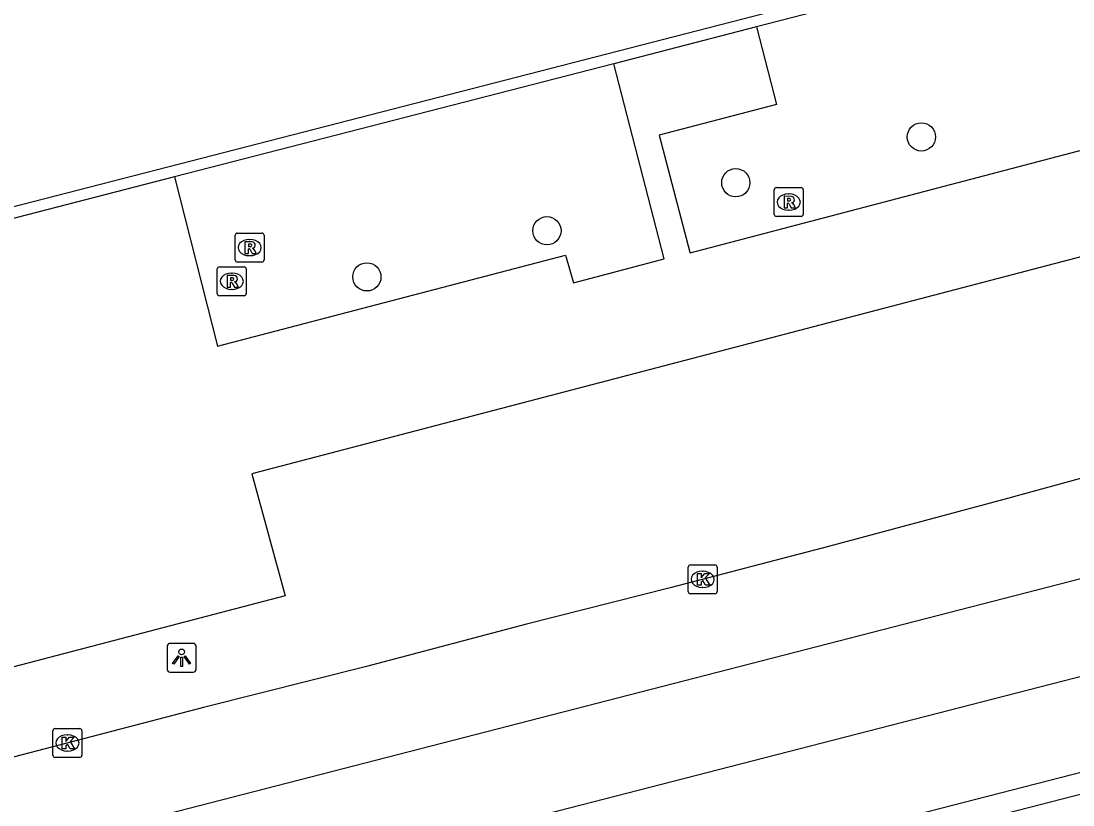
# Model space of a CAD drawing. Extents: x 160806 to 161707, y 383697 to 384148.
# Drawn here: x 161361.29 to 161397.72, y 383965.9 to 383993.06 of the extents above; entities that cross this region are included whole.
import ezdxf

# ---------------------------------------------------------------- set-up
doc = ezdxf.new("R2010")
doc.units = 0
for name, color, linetype in [('IMGEO_Boom', 7, 'Continuous'), ('IMGEO_Hek', 7, 'Continuous'), ('IMGEO_Kolk', 7, 'Continuous'), ('IMGEO_Lichtpunt', 7, 'Continuous'), ('IMGEO_Muur', 7, 'Continuous'), ('IMGEO_Rijbaan_lokaal_gesloten', 7, 'Continuous'), ('IMGEO_Rioolput', 7, 'Continuous'), ('IMGEO_Voetpad_open', 7, 'Continuous')]:
    doc.layers.add(name, color=color, linetype=linetype)

msp = doc.modelspace()

# ---------------------------------------------------------------- linework, layer by layer
at = {"layer": 'IMGEO_Boom'}
for centre in [(161392.474, 383989.047), (161386.048, 383987.461), (161379.507, 383985.798), (161373.271, 383984.199)]:
    msp.add_circle(centre, 0.489, dxfattribs=at)
at = {"layer": 'IMGEO_Hek'}
msp.add_lwpolyline([(161341.247, 383951.682), (161457.839, 383981.686)], dxfattribs=at)
at = {"layer": 'IMGEO_Kolk'}
for p, q in [((161384.4, 383973.295), (161384.4, 383974.147)), ((161384.475, 383974.221), (161385.327, 383974.221)), ((161385.401, 383974.147), (161385.401, 383973.295)), ((161384.888, 383974.001), (161384.913, 383974.001)), ((161384.911, 383973.441), (161384.886, 383973.441)), ((161385.327, 383973.221), (161384.475, 383973.221)), ((161362.4, 383967.626), (161362.4, 383968.478)), ((161362.475, 383968.552), (161363.327, 383968.552)), ((161362.888, 383968.332), (161362.913, 383968.332)), ((161363.401, 383968.478), (161363.401, 383967.626)), ((161363.327, 383967.552), (161362.475, 383967.552)), ((161362.911, 383967.772), (161362.886, 383967.772))]:
    msp.add_line(p, q, dxfattribs=at)
for points in [[(161384.4, 383973.295), (161384.4, 383974.147)], [(161384.475, 383974.221), (161385.327, 383974.221)], [(161385.401, 383974.147), (161385.401, 383973.295)], [(161384.721, 383973.921), (161384.844, 383973.921), (161384.844, 383973.77), (161384.974, 383973.921), (161385.138, 383973.921), (161384.992, 383973.77), (161385.145, 383973.521), (161384.993, 383973.521), (161384.908, 383973.685), (161384.844, 383973.618), (161384.844, 383973.521), (161384.721, 383973.521), (161384.721, 383973.921)], [(161385.327, 383973.221), (161384.475, 383973.221)], [(161362.4, 383967.626), (161362.4, 383968.478)], [(161362.475, 383968.552), (161363.327, 383968.552)], [(161363.401, 383968.478), (161363.401, 383967.626)], [(161362.721, 383968.252), (161362.844, 383968.252), (161362.844, 383968.101), (161362.974, 383968.252), (161363.138, 383968.252), (161362.992, 383968.101), (161363.145, 383967.852), (161362.993, 383967.852), (161362.908, 383968.016), (161362.844, 383967.949), (161362.844, 383967.852), (161362.721, 383967.852), (161362.721, 383968.252)], [(161363.327, 383967.552), (161362.475, 383967.552)]]:
    msp.add_lwpolyline(points, dxfattribs=at)
for centre, start, end in [((161384.477, 383974.145), 91.552, 178.448), ((161384.477, 383974.145), 91.552, 178.448), ((161385.325, 383974.145), 1.552, 88.448), ((161385.325, 383974.145), 1.552, 88.448), ((161384.477, 383973.297), 181.552, 268.448), ((161384.477, 383973.297), 181.552, 268.448), ((161385.325, 383973.297), 271.552, 358.448), ((161385.325, 383973.297), 271.552, 358.448), ((161362.477, 383968.476), 91.552, 178.448), ((161362.477, 383968.476), 91.552, 178.448), ((161363.325, 383968.476), 1.552, 88.448), ((161363.325, 383968.476), 1.552, 88.448), ((161362.477, 383967.628), 181.552, 268.448), ((161362.477, 383967.628), 181.552, 268.448), ((161363.325, 383967.628), 271.552, 358.448), ((161363.325, 383967.628), 271.552, 358.448)]:
    msp.add_arc(centre, 0.0765, start, end, dxfattribs=at)
for centre, major_axis, ratio, start_param, end_param in [((161384.887, 383973.721), (-0.387, 0.002), 0.722429, 4.712389, 7.853982), ((161384.912, 383973.721), (-0.39, 0.002), 0.717154, 1.570796, 4.712389), ((161362.887, 383968.052), (-0.387, 0.002), 0.722429, 4.712389, 7.853982), ((161362.912, 383968.052), (-0.39, 0.002), 0.717154, 1.570796, 4.712389)]:
    msp.add_ellipse(centre, major_axis=major_axis, ratio=ratio, start_param=start_param, end_param=end_param, dxfattribs=at)
at = {"layer": 'IMGEO_Lichtpunt'}
for p, q in [((161366.358, 383971.407), (161366.358, 383970.6)), ((161366.358, 383971.407), (161366.358, 383970.6)), ((161367.26, 383971.502), (161366.452, 383971.502)), ((161367.26, 383971.502), (161366.452, 383971.502)), ((161367.354, 383970.6), (161367.354, 383971.407)), ((161367.354, 383970.6), (161367.354, 383971.407)), ((161366.452, 383970.506), (161367.26, 383970.506)), ((161366.452, 383970.506), (161367.26, 383970.506))]:
    msp.add_line(p, q, dxfattribs=at)
for points in [[(161366.732, 383971.071), (161366.771, 383971.043), (161366.583, 383970.781), (161366.545, 383970.808), (161366.732, 383971.071)], [(161366.834, 383971.023), (161366.881, 383971.023), (161366.881, 383970.701), (161366.834, 383970.701), (161366.834, 383971.023)], [(161366.944, 383971.043), (161366.982, 383971.07), (161367.169, 383970.808), (161367.13, 383970.78), (161366.944, 383971.043)]]:
    msp.add_lwpolyline(points, dxfattribs=at)
msp.add_circle((161366.857, 383971.205), 0.0994, dxfattribs=at)
for centre, start, end in [((161366.452, 383971.407), 90, 180), ((161366.452, 383971.407), 90, 180), ((161367.26, 383971.407), 0, 90), ((161367.26, 383971.407), 0, 90), ((161366.452, 383970.6), 180, 270), ((161366.452, 383970.6), 180, 270), ((161367.26, 383970.6), 270, 0), ((161367.26, 383970.6), 270, 360)]:
    msp.add_arc(centre, 0.0946, start, end, dxfattribs=at)
at = {"layer": 'IMGEO_Muur'}
for points in [[(161343.993, 383980.405), (161344.245, 383980.474), (161345.931, 383973.819), (161358.404, 383976.836), (161356.237, 383985.403), (161413.556, 384000.171)], [(161413.655, 383999.784), (161386.763, 383992.855)], [(161386.763, 383992.855), (161381.829, 383991.584)], [(161381.829, 383991.584), (161366.613, 383987.664)], [(161366.613, 383987.664), (161356.722, 383985.115), (161358.21, 383979.231), (161358.982, 383976.178)]]:
    msp.add_lwpolyline(points, dxfattribs=at)
at = {"layer": 'IMGEO_Rijbaan_lokaal_gesloten'}
for points in [[(161270.989, 383941.101), (161306.607, 383950.212), (161339.296, 383958.642), (161362.907, 383964.706), (161409.072, 383976.597), (161453.394, 383987.997), (161464.472, 383990.836)], [(161271.807, 383937.9), (161315.559, 383949.156), (161335.194, 383954.191), (161340.223, 383955.497), (161347.001, 383957.235), (161378.316, 383965.298), (161419.642, 383975.931), (161451.011, 383984.005), (161465.227, 383987.648)], [(161279.919, 383936.647), (161341.031, 383952.394), (161450.194, 383980.461), (161453.055, 383981.256), (161455.902, 383982.36), (161465.14, 383986.182)], [(161401.441, 383978.166), (161395.335, 383976.49), (161389.261, 383974.862), (161383.779, 383973.426), (161378.799, 383972.171), (161373.257, 383970.696), (161367.616, 383969.283), (161361.07, 383967.572), (161355.478, 383966.108), (161350.158, 383964.769), (161340.058, 383962.163), (161335.931, 383961.064), (161335.793, 383961.02), (161335.609, 383960.98), (161332.308, 383960.13), (161327.259, 383958.907), (161322.038, 383957.557), (161317.913, 383956.519), (161311.972, 383955.039), (161299.869, 383951.918), (161276.409, 383945.95)]]:
    msp.add_lwpolyline(points, dxfattribs=at)
at = {"layer": 'IMGEO_Rioolput'}
for p, q in [((161387.456, 383987.29), (161388.308, 383987.29)), ((161387.381, 383986.364), (161387.381, 383987.216)), ((161387.869, 383987.07), (161387.894, 383987.07)), ((161388.382, 383987.216), (161388.382, 383986.364)), ((161387.892, 383986.51), (161387.867, 383986.51)), ((161388.308, 383986.29), (161387.456, 383986.29)), ((161368.71, 383984.787), (161368.71, 383985.639)), ((161368.785, 383985.713), (161369.637, 383985.713)), ((161369.198, 383985.493), (161369.223, 383985.493)), ((161369.711, 383985.639), (161369.711, 383984.787)), ((161369.637, 383984.713), (161368.785, 383984.713)), ((161369.221, 383984.933), (161369.196, 383984.933)), ((161368.092, 383983.62), (161368.092, 383984.472)), ((161368.167, 383984.546), (161369.019, 383984.546)), ((161368.58, 383984.326), (161368.605, 383984.326)), ((161369.093, 383984.472), (161369.093, 383983.62)), ((161368.603, 383983.766), (161368.578, 383983.766)), ((161369.019, 383983.546), (161368.167, 383983.546))]:
    msp.add_line(p, q, dxfattribs=at)
for points in [[(161387.456, 383987.29), (161388.308, 383987.29)], [(161387.381, 383986.364), (161387.381, 383987.216)], [(161387.97, 383986.988), (161387.718, 383986.99), (161387.718, 383986.59)], [(161387.896, 383986.909), (161387.842, 383986.909), (161387.842, 383986.828)], [(161388.382, 383987.216), (161388.382, 383986.364)], [(161387.718, 383986.59), (161387.842, 383986.59), (161387.842, 383986.752), (161387.853, 383986.752)], [(161387.842, 383986.828), (161387.894, 383986.828)], [(161387.9, 383986.723), (161387.971, 383986.59), (161388.111, 383986.59), (161388.046, 383986.716)], [(161388.308, 383986.29), (161387.456, 383986.29)], [(161368.71, 383984.787), (161368.71, 383985.639)], [(161368.785, 383985.713), (161369.637, 383985.713)], [(161369.299, 383985.411), (161369.047, 383985.413), (161369.047, 383985.013)], [(161369.711, 383985.639), (161369.711, 383984.787)], [(161369.047, 383985.013), (161369.171, 383985.013), (161369.171, 383985.175), (161369.182, 383985.175)], [(161369.225, 383985.332), (161369.171, 383985.332), (161369.171, 383985.251)], [(161369.171, 383985.251), (161369.223, 383985.251)], [(161369.229, 383985.146), (161369.3, 383985.013), (161369.44, 383985.013), (161369.375, 383985.139)], [(161369.637, 383984.713), (161368.785, 383984.713)], [(161368.092, 383983.62), (161368.092, 383984.472)], [(161368.167, 383984.546), (161369.019, 383984.546)], [(161369.093, 383984.472), (161369.093, 383983.62)], [(161368.681, 383984.244), (161368.429, 383984.246), (161368.429, 383983.846)], [(161368.429, 383983.846), (161368.553, 383983.846), (161368.553, 383984.008), (161368.564, 383984.008)], [(161368.607, 383984.165), (161368.553, 383984.165), (161368.553, 383984.084)], [(161368.553, 383984.084), (161368.605, 383984.084)], [(161368.611, 383983.979), (161368.682, 383983.846), (161368.822, 383983.846), (161368.757, 383983.972)], [(161369.019, 383983.546), (161368.167, 383983.546)]]:
    msp.add_lwpolyline(points, dxfattribs=at)
for centre, radius, start, end in [((161387.458, 383987.214), 0.0765, 91.552, 178.448), ((161387.458, 383987.214), 0.0765, 91.552, 178.448), ((161388.306, 383987.214), 0.0765, 1.552, 88.448), ((161388.306, 383987.214), 0.0765, 1.552, 88.448), ((161387.902, 383986.813), 0.0964, 77.0061, 93.1865), ((161387.916, 383986.87), 0.0378, 276.6634, 79.6772), ((161387.969, 383986.878), 0.109, 350.3612, 89.416), ((161387.967, 383986.878), 0.112, 277.5842, 350.9817), ((161387.852, 383986.699), 0.0533, 26.0293, 88.6989), ((161387.878, 383987.017), 0.19, 274.7715, 282.9687), ((161387.951, 383986.663), 0.108, 29.5134, 73.7905), ((161387.458, 383986.366), 0.0765, 181.552, 268.448), ((161387.458, 383986.366), 0.0765, 181.552, 268.448), ((161388.306, 383986.366), 0.0765, 271.552, 358.448), ((161388.306, 383986.366), 0.0765, 271.552, 358.448), ((161368.787, 383985.637), 0.0765, 91.552, 178.448), ((161368.787, 383985.637), 0.0765, 91.552, 178.448), ((161369.298, 383985.301), 0.109, 350.3612, 89.416), ((161369.635, 383985.637), 0.0765, 1.552, 88.448), ((161369.635, 383985.637), 0.0765, 1.552, 88.448), ((161369.181, 383985.122), 0.0533, 26.0293, 88.6989), ((161369.207, 383985.44), 0.19, 274.7715, 282.9687), ((161369.231, 383985.236), 0.0964, 77.0061, 93.1865), ((161369.245, 383985.293), 0.0378, 276.6634, 79.6772), ((161369.296, 383985.301), 0.112, 277.5842, 350.9817), ((161369.28, 383985.086), 0.108, 29.5134, 73.7905), ((161368.787, 383984.789), 0.0765, 181.552, 268.448), ((161368.787, 383984.789), 0.0765, 181.552, 268.448), ((161369.635, 383984.789), 0.0765, 271.552, 358.448), ((161369.635, 383984.789), 0.0765, 271.552, 358.448), ((161368.169, 383984.47), 0.0765, 91.552, 178.448), ((161368.169, 383984.47), 0.0765, 91.552, 178.448), ((161369.017, 383984.47), 0.0765, 1.552, 88.448), ((161369.017, 383984.47), 0.0765, 1.552, 88.448), ((161368.563, 383983.955), 0.0533, 26.0293, 88.6989), ((161368.589, 383984.273), 0.19, 274.7715, 282.9687), ((161368.613, 383984.069), 0.0964, 77.0061, 93.1865), ((161368.627, 383984.126), 0.0378, 276.6634, 79.6772), ((161368.68, 383984.134), 0.109, 350.3612, 89.416), ((161368.678, 383984.134), 0.112, 277.5842, 350.9817), ((161368.662, 383983.919), 0.108, 29.5134, 73.7905), ((161368.169, 383983.622), 0.0765, 181.552, 268.448), ((161368.169, 383983.622), 0.0765, 181.552, 268.448), ((161369.017, 383983.622), 0.0765, 271.552, 358.448), ((161369.017, 383983.622), 0.0765, 271.552, 358.448)]:
    msp.add_arc(centre, radius, start, end, dxfattribs=at)
for centre, major_axis, ratio, start_param, end_param in [((161387.868, 383986.79), (-0.387, 0.002), 0.722429, 4.712389, 7.853982), ((161387.893, 383986.79), (-0.39, 0.002), 0.717154, 1.570796, 4.712389), ((161369.197, 383985.213), (-0.387, 0.002), 0.722429, 4.712389, 7.853982), ((161369.222, 383985.213), (-0.39, 0.002), 0.717154, 1.570796, 4.712389), ((161368.579, 383984.046), (-0.387, 0.002), 0.722429, 4.712389, 7.853982), ((161368.604, 383984.046), (-0.39, 0.002), 0.717154, 1.570796, 4.712389)]:
    msp.add_ellipse(centre, major_axis=major_axis, ratio=ratio, start_param=start_param, end_param=end_param, dxfattribs=at)
at = {"layer": 'IMGEO_Voetpad_open'}
for points in [[(161386.763, 383992.855), (161387.458, 383990.174), (161383.395, 383989.108), (161384.458, 383985.055), (161384.463, 383985.036), (161413.409, 383992.628), (161458.747, 384004.559), (161461.411, 384005.26)], [(161430.551, 383993.434), (161414.805, 383989.287), (161369.289, 383977.37), (161370.444, 383973.147), (161318.287, 383959.498), (161275.829, 383948.409)], [(161366.613, 383987.664), (161368.093, 383981.802), (161380.149, 383984.948), (161380.433, 383983.993), (161383.572, 383984.82), (161381.829, 383991.584)]]:
    msp.add_lwpolyline(points, dxfattribs=at)

doc.saveas('drawing.dxf')
